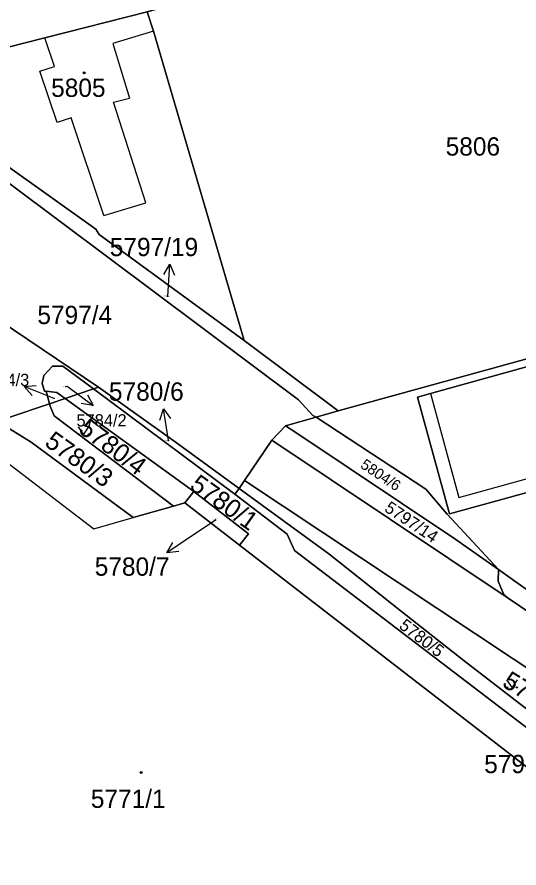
# Model space of a CAD drawing. Extents: x -596233 to -595156, y -1161235 to -1159375.
# Drawn here: x -595439.3 to -595392.6, y -1160396.3 to -1160317.2 of the extents above; entities that cross this region are included whole.
import ezdxf

# ---------------------------------------------------------------- set-up
doc = ezdxf.new("R2010")
doc.units = 0
for name, color, linetype in [('KN_CAR_KR', 7, 'Continuous'), ('KN_KULTURY', 7, 'Continuous'), ('KN_PARC_CIS_POM', 7, 'Continuous'), ('KN_PARC_CIS_POZ', 7, 'Continuous'), ('KN_PARC_CIS_STAV', 7, 'Continuous'), ('KN_PARC_PLOCHA', 7, 'Continuous'), ('PARC_C_SIPKA', 7, 'Continuous'), ('parcely_l', 7, 'Continuous')]:
    doc.layers.add(name, color=color, linetype=linetype)

msp = doc.modelspace()

# ---------------------------------------------------------------- linework, layer by layer
at = {"layer": 'KN_CAR_KR'}
for points in [[(-595426.62, -1160318.48), (-595430.38, -1160319.62)], [(-595435.82, -1160321.74), (-595436.7, -1160319.09)], [(-595430.38, -1160319.62), (-595428.83, -1160324.71)], [(-595437.17, -1160322.19), (-595435.82, -1160321.74)], [(-595435.57, -1160326.95), (-595437.17, -1160322.19)], [(-595430.32, -1160325.06), (-595428.83, -1160324.71)], [(-595427.32, -1160334.44), (-595430.32, -1160325.06)], [(-595434.25, -1160326.52), (-595435.57, -1160326.95)], [(-595431.24, -1160335.61), (-595434.25, -1160326.52)], [(-595431.24, -1160335.61), (-595427.32, -1160334.44)], [(-595400.88, -1160352.16), (-595398.24, -1160361.84)], [(-595398.24, -1160361.84), (-595386.04, -1160358.46)], [(-595440.23, -1160358.55), (-595432.16, -1160364.75)], [(-595432.16, -1160364.75), (-595428.5, -1160363.71)]]:
    msp.add_lwpolyline(points, dxfattribs=at)
at = {"layer": 'KN_KULTURY'}
for points in [[(-595433.6118, -1160355.2716), (-595433.1118, -1160356.0216), (-595432.6118, -1160355.2716)], [(-595393.7918, -1160378.7916), (-595393.2918, -1160379.5416), (-595392.7918, -1160378.7916)]]:
    msp.add_lwpolyline(points, dxfattribs=at)
for centre, radius in [((-595433.05, -1160322.35), 0.09), ((-595433.05, -1160322.35), 0.0398), ((-595433.562, -1160355.9714), 0.05), ((-595432.6626, -1160355.9714), 0.05), ((-595393.742, -1160379.4914), 0.05), ((-595392.8426, -1160379.4914), 0.05), ((-595427.77, -1160387.42), 0.09), ((-595427.77, -1160387.42), 0.0398)]:
    msp.add_circle(centre, radius, dxfattribs=at)
at = {"layer": 'KN_PARC_PLOCHA'}
for points in [[(-595365.79, -1160336.79), (-595363.7, -1160341.15), (-595409.44, -1160353.77), (-595418.2, -1160347.25), (-595426.62, -1160318.48), (-595427.2, -1160316.68), (-595419.2, -1160314.39), (-595381.69, -1160303.64)], [(-595419.2, -1160314.39), (-595427.2, -1160316.68), (-595436.7, -1160319.09), (-595448.93, -1160322.19), (-595452.03, -1160322.28), (-595458.28, -1160317.6), (-595421.13, -1160307.68)], [(-595418.2, -1160347.25), (-595431.66, -1160337.39), (-595431.97, -1160336.89), (-595448.64, -1160325.02), (-595448.93, -1160322.19), (-595436.7, -1160319.09), (-595427.2, -1160316.68), (-595426.62, -1160318.48)], [(-595448.64, -1160325.02), (-595431.97, -1160336.89), (-595431.66, -1160337.39), (-595418.2, -1160347.25), (-595409.44, -1160353.77), (-595411.48, -1160354.35), (-595411.79, -1160354.2), (-595413.13, -1160352.75), (-595453.17, -1160322.81), (-595452.03, -1160322.28)], [(-595431.71, -1160351.57), (-595432.2, -1160351.74), (-595435.05, -1160349.61), (-595435.99, -1160349.62), (-595436.81, -1160350.49), (-595436.95, -1160351.22), (-595436.74, -1160351.94), (-595436.59, -1160351.95), (-595436.27, -1160353.11), (-595440.16, -1160354.43), (-595442.22, -1160351.2), (-595443.07, -1160349.54), (-595444.95, -1160344.5), (-595445.97, -1160342.93), (-595446.88, -1160341.77), (-595447.72, -1160340.82), (-595447.45, -1160340.98)], [(-595363.42, -1160341.75), (-595363.64, -1160341.81), (-595400.88, -1160352.16), (-595402.08, -1160352.49), (-595399.1, -1160363.37), (-595385.7, -1160359.67), (-595386.04, -1160358.46), (-595386.49, -1160356.83), (-595374.72, -1160353.63), (-595373.53, -1160357.79), (-595374.76, -1160358.14), (-595373.92, -1160361.08), (-595372.84, -1160365.03), (-595368.12, -1160363.72), (-595368.02, -1160364.1), (-595381.37, -1160368.11), (-595391.19, -1160370.92), (-595394.56, -1160368.53), (-595399.31, -1160363.38), (-595401.3, -1160361.06), (-595411.48, -1160354.35), (-595409.44, -1160353.77), (-595363.7, -1160341.15)], [(-595358.3, -1160360.98), (-595368.12, -1160363.72), (-595372.84, -1160365.03), (-595373.92, -1160361.08), (-595374.76, -1160358.14), (-595373.53, -1160357.79), (-595374.72, -1160353.63), (-595386.49, -1160356.83), (-595386.04, -1160358.46), (-595385.7, -1160359.67), (-595399.1, -1160363.37), (-595402.08, -1160352.49), (-595400.88, -1160352.16), (-595363.64, -1160341.81), (-595361.46, -1160349.64), (-595360.26, -1160349.31), (-595358.85, -1160354.35), (-595357.44, -1160358.05), (-595359, -1160358.48)], [(-595432.2, -1160351.74), (-595434.82, -1160352.62), (-595435.6, -1160352.06), (-595436.59, -1160351.95), (-595436.74, -1160351.94), (-595436.95, -1160351.22), (-595436.81, -1160350.49), (-595435.99, -1160349.62), (-595435.05, -1160349.61)], [(-595434.82, -1160352.62), (-595436.27, -1160353.11), (-595436.59, -1160351.95), (-595435.6, -1160352.06)], [(-595419.04, -1160361.54), (-595414.19, -1160365.24), (-595413.51, -1160366.75), (-595385.67, -1160388.04), (-595385.76, -1160388.2), (-595384.71, -1160389.01), (-595383.71, -1160392.45), (-595384.44, -1160392.69), (-595418.62, -1160366.26), (-595417.78, -1160365.22), (-595422.87, -1160361.27), (-595434.82, -1160352.62), (-595432.2, -1160351.74)], [(-595418.66, -1160360.99), (-595419.04, -1160361.54), (-595432.2, -1160351.74), (-595431.71, -1160351.57), (-595424.6, -1160356.66)], [(-595422.87, -1160361.27), (-595423.7, -1160362.33), (-595424.76, -1160362.64), (-595435.85, -1160354.24), (-595436.21, -1160353.34), (-595436.27, -1160353.11), (-595434.82, -1160352.62)], [(-595424.76, -1160362.64), (-595428.5, -1160363.71), (-595437.97, -1160356.68), (-595441.03, -1160354.82), (-595441.19, -1160354.78), (-595440.82, -1160354.65), (-595440.16, -1160354.43), (-595436.27, -1160353.11), (-595436.21, -1160353.34), (-595435.85, -1160354.24)], [(-595394.56, -1160368.53), (-595398.59, -1160365.67), (-595413.38, -1160355.8), (-595414.33, -1160355.17), (-595411.48, -1160354.35), (-595401.3, -1160361.06), (-595399.31, -1160363.38)], [(-595394.56, -1160368.53), (-595394.59, -1160369.63), (-595394.09, -1160370.79), (-595393.66, -1160371.19), (-595415.62, -1160356.5), (-595414.33, -1160355.17), (-595413.38, -1160355.8), (-595398.59, -1160365.67)], [(-595393.66, -1160371.19), (-595386.45, -1160376.05), (-595381.25, -1160379.49), (-595372.2, -1160385.55), (-595360.4, -1160392.85), (-595350.83, -1160398.53), (-595337.39, -1160406.24), (-595336.36, -1160406.67), (-595334.66, -1160411.93), (-595337.7, -1160410.53), (-595342.98, -1160407.85), (-595356.85, -1160399.94), (-595364.64, -1160395.41), (-595366.12, -1160394.52), (-595369.27, -1160392.65), (-595372.68, -1160390.72), (-595374.95, -1160389.26), (-595389.59, -1160379.23), (-595418.15, -1160360.27), (-595415.62, -1160356.5)], [(-595374.95, -1160389.26), (-595375.54, -1160389.55), (-595382.13, -1160385.63), (-595385.43, -1160386.52), (-595397.75, -1160377.02), (-595403.56, -1160372.43), (-595410.32, -1160367.07), (-595418.66, -1160360.99), (-595418.15, -1160360.27), (-595389.59, -1160379.23)], [(-595418.62, -1160366.26), (-595423.7, -1160362.33), (-595422.87, -1160361.27), (-595417.78, -1160365.22)], [(-595385.43, -1160386.52), (-595384.71, -1160389.01), (-595385.76, -1160388.2), (-595385.67, -1160388.04), (-595413.51, -1160366.75), (-595414.19, -1160365.24), (-595419.04, -1160361.54), (-595418.66, -1160360.99), (-595410.32, -1160367.07), (-595403.56, -1160372.43), (-595397.75, -1160377.02)], [(-595391.19, -1160370.92), (-595385.22, -1160375.35), (-595386.45, -1160376.05), (-595393.66, -1160371.19), (-595394.09, -1160370.79), (-595394.59, -1160369.63), (-595394.56, -1160368.53)]]:
    msp.add_lwpolyline(points, close=True, dxfattribs=at)
for points in [[(-595453.17, -1160322.81), (-595413.13, -1160352.75), (-595411.79, -1160354.2), (-595411.48, -1160354.35), (-595414.33, -1160355.17), (-595415.62, -1160356.5), (-595418.15, -1160360.27), (-595418.66, -1160360.99), (-595424.6, -1160356.66), (-595431.71, -1160351.57), (-595447.45, -1160340.98)], [(-595441.03, -1160354.82), (-595437.97, -1160356.68), (-595428.5, -1160363.71), (-595424.76, -1160362.64), (-595423.7, -1160362.33), (-595418.62, -1160366.26), (-595384.44, -1160392.69)]]:
    msp.add_lwpolyline(points, dxfattribs=at)
at = {"layer": 'PARC_C_SIPKA'}
for points in [[(-595425.6609, -1160341.1039), (-595425.1027, -1160340.1352), (-595424.6627, -1160341.1631)], [(-595425.29, -1160343.18), (-595425.28, -1160343.13), (-595425.1027, -1160340.1352)], [(-595437.883, -1160352.354), (-595438.6268, -1160351.5192), (-595437.5127, -1160351.425)], [(-595435.82, -1160352.64), (-595435.84, -1160352.63), (-595438.6268, -1160351.5192)], [(-595434.79, -1160351.54), (-595434.64, -1160351.49), (-595432.2267, -1160353.2721)], [(-595432.7341, -1160352.2759), (-595432.2267, -1160353.2721), (-595433.3282, -1160353.0803)], [(-595426.0326, -1160354.6411), (-595425.6928, -1160353.5759), (-595425.0445, -1160354.4868)], [(-595425.23, -1160356.59), (-595425.23, -1160356.54), (-595425.6928, -1160353.5759)], [(-595420.78, -1160363.9), (-595422.89, -1160365.32), (-595425.3778, -1160366.9966)], [(-595424.2691, -1160366.8523), (-595425.3778, -1160366.9966), (-595424.828, -1160366.0231)]]:
    msp.add_lwpolyline(points, dxfattribs=at)
at = {"layer": 'parcely_l'}
for points in [[(-595427.2, -1160316.68), (-595436.7, -1160319.09), (-595448.93, -1160322.19)], [(-595418.2, -1160347.25), (-595426.62, -1160318.48), (-595427.2, -1160316.68)], [(-595453.17, -1160322.81), (-595413.13, -1160352.75), (-595411.79, -1160354.2), (-595411.48, -1160354.35)], [(-595418.2, -1160347.25), (-595431.66, -1160337.39), (-595431.97, -1160336.89), (-595448.64, -1160325.02)], [(-595431.71, -1160351.57), (-595447.45, -1160340.98), (-595447.72, -1160340.82)], [(-595363.7, -1160341.15), (-595409.44, -1160353.77)], [(-595368.12, -1160363.72), (-595372.84, -1160365.03), (-595373.92, -1160361.08), (-595374.76, -1160358.14), (-595373.53, -1160357.79), (-595374.72, -1160353.63), (-595386.49, -1160356.83), (-595386.04, -1160358.46), (-595385.7, -1160359.67), (-595399.1, -1160363.37), (-595402.08, -1160352.49), (-595400.88, -1160352.16), (-595363.64, -1160341.81)], [(-595409.44, -1160353.77), (-595418.2, -1160347.25)], [(-595432.2, -1160351.74), (-595435.05, -1160349.61), (-595435.99, -1160349.62), (-595436.81, -1160350.49), (-595436.95, -1160351.22), (-595436.74, -1160351.94), (-595436.59, -1160351.95)], [(-595436.59, -1160351.95), (-595436.27, -1160353.11)], [(-595434.82, -1160352.62), (-595435.6, -1160352.06), (-595436.59, -1160351.95)], [(-595432.2, -1160351.74), (-595434.82, -1160352.62)], [(-595431.71, -1160351.57), (-595432.2, -1160351.74)], [(-595419.04, -1160361.54), (-595432.2, -1160351.74)], [(-595418.66, -1160360.99), (-595424.6, -1160356.66), (-595431.71, -1160351.57)], [(-595436.27, -1160353.11), (-595434.82, -1160352.62)], [(-595434.82, -1160352.62), (-595422.87, -1160361.27)], [(-595436.27, -1160353.11), (-595440.16, -1160354.43)], [(-595436.27, -1160353.11), (-595436.21, -1160353.34), (-595435.85, -1160354.24), (-595424.76, -1160362.64)], [(-595411.48, -1160354.35), (-595414.33, -1160355.17)], [(-595411.48, -1160354.35), (-595409.44, -1160353.77)], [(-595411.48, -1160354.35), (-595401.3, -1160361.06), (-595399.31, -1160363.38), (-595394.56, -1160368.53)], [(-595441.19, -1160354.78), (-595441.03, -1160354.82), (-595437.97, -1160356.68), (-595428.5, -1160363.71), (-595424.76, -1160362.64)], [(-595415.62, -1160356.5), (-595414.33, -1160355.17)], [(-595414.33, -1160355.17), (-595413.38, -1160355.8), (-595398.59, -1160365.67), (-595394.56, -1160368.53)], [(-595415.62, -1160356.5), (-595418.15, -1160360.27)], [(-595393.66, -1160371.19), (-595415.62, -1160356.5)], [(-595418.15, -1160360.27), (-595418.66, -1160360.99)], [(-595418.15, -1160360.27), (-595389.59, -1160379.23), (-595374.95, -1160389.26)], [(-595423.7, -1160362.33), (-595422.87, -1160361.27)], [(-595422.87, -1160361.27), (-595417.78, -1160365.22), (-595418.62, -1160366.26)], [(-595418.66, -1160360.99), (-595419.04, -1160361.54)], [(-595384.71, -1160389.01), (-595385.76, -1160388.2), (-595385.67, -1160388.04), (-595413.51, -1160366.75), (-595414.19, -1160365.24), (-595419.04, -1160361.54)], [(-595418.66, -1160360.99), (-595410.32, -1160367.07), (-595403.56, -1160372.43), (-595397.75, -1160377.02), (-595385.43, -1160386.52)], [(-595424.76, -1160362.64), (-595423.7, -1160362.33)], [(-595418.62, -1160366.26), (-595423.7, -1160362.33)], [(-595418.62, -1160366.26), (-595384.44, -1160392.69)], [(-595394.56, -1160368.53), (-595394.59, -1160369.63), (-595394.09, -1160370.79), (-595393.66, -1160371.19)], [(-595391.19, -1160370.92), (-595394.56, -1160368.53)], [(-595393.66, -1160371.19), (-595386.45, -1160376.05)]]:
    msp.add_lwpolyline(points, dxfattribs=at)

# ---------------------------------------------------------------- texts
at = {"layer": 'KN_PARC_CIS_POM'}
for s, p in [('5797/19', (-595425.6233, -1160343.18)), ('5784/2', (-595435.0733, -1160351.54)), ('5784/3', (-595436.1033, -1160352.64)), ('5780/6', (-595425.5133, -1160356.59)), ('5780/7', (-595421.0633, -1160363.9))]:
    msp.add_text(s, height=0.1, dxfattribs=at).set_placement(p)
msp.add_text('5804/6', height=1, rotation=326.200286, dxfattribs=at).set_placement((-595407.4579, -1160359.0083))
at = {"layer": 'KN_PARC_CIS_POZ'}
for s, height, p in [('5806', 1.7, (-595399.4566, -1160330.04)), ('5797/19', 1.7, (-595430.6766, -1160339.39)), ('5797/4', 1.7, (-595437.4066, -1160345.71)), ('5784/3', 1.14, (-595442.82, -1160351.47)), ('5780/6', 1.7, (-595430.7566, -1160352.83)), ('5784/2', 1.14, (-595433.77, -1160355.23)), ('5780/7', 1.7, (-595432.0766, -1160369.11)), ('5797/15', 1.7, (-595395.8766, -1160387.47))]:
    msp.add_text(s, height=height, dxfattribs=at).set_placement(p)
for s, height, rotation, p in [('5780/4', 1.7, 323.30042, (-595433.6719, -1160355.7215)), ('5780/3', 1.7, 324.499934, (-595436.8313, -1160356.943)), ('5780/1', 1.7, 324.499934, (-595423.3513, -1160360.963)), ('5797/14', 1.14, 326.382419, (-595405.2344, -1160363.0562)), ('5780/5', 1.14, 322.713947, (-595403.8698, -1160373.9333)), ('5797/21', 1.7, 328.699345, (-595394.3119, -1160379.346))]:
    msp.add_text(s, height=height, rotation=rotation, dxfattribs=at).set_placement(p)
at = {"layer": 'KN_PARC_CIS_STAV'}
for s, p in [('5805', (-595436.1266, -1160324.58)), ('5771/1', (-595432.4366, -1160390.7))]:
    msp.add_text(s, height=1.7, dxfattribs=at).set_placement(p)

doc.saveas('drawing.dxf')
